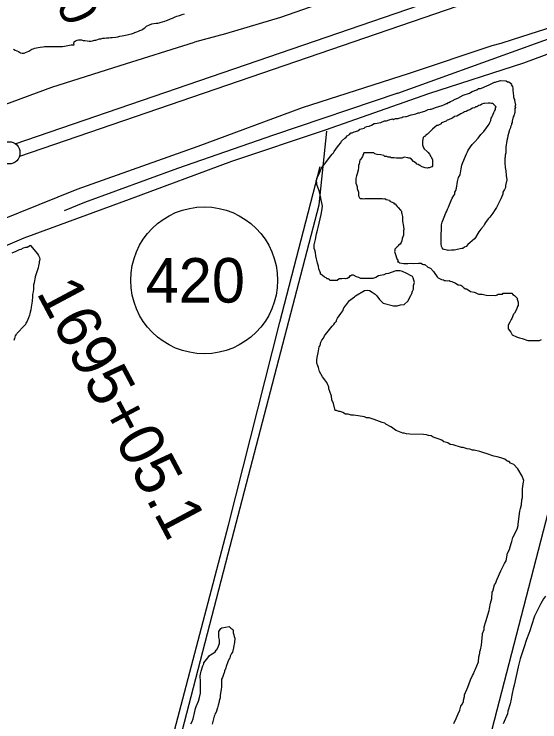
# Model space of a CAD drawing. Extents: x 3187622 to 3225504, y 800805 to 826213.
# Drawn here: x 3220486 to 3221667, y 810083 to 811672 of the extents above; entities that cross this region are included whole.
import ezdxf

# ---------------------------------------------------------------- set-up
doc = ezdxf.new("R2010")
doc.units = 0
for name, color, linetype in [('V-LEVE-TOET', 7, 'Continuous'), ('V-RIVR-RANG-IDEN', 7, 'Continuous'), ('V-ROAD-CNTR', 7, 'Continuous'), ('V-ROAD-IDEN', 7, 'Continuous'), ('V-SITE-VEGE', 7, 'Continuous'), ('V-SURV-IDEN', 7, 'Continuous'), ('V-SURV-LINE', 7, 'Continuous'), ('V-TOPO-SHOR', 7, 'Continuous')]:
    doc.layers.add(name, color=color, linetype=linetype)

msp = doc.modelspace()

# ---------------------------------------------------------------- linework, layer by layer
at = {"layer": 'V-LEVE-TOET'}
for points in [[(3221678.1, 811869.2), (3221594.6, 811844.1), (3221480.1, 811806.8), (3221392.1, 811776.2), (3221289.3, 811739.2), (3221183.5, 811699.5), (3221084.5, 811665.1), (3220960.9, 811628.5), (3220891.1, 811609.9)], [(3221750.4, 811661.5), (3221607.6, 811615.5), (3221580, 811606.5), (3221559.7, 811601.2)], [(3217063.1, 810001.2), (3217225.6, 810084.7), (3217383.6, 810168.3), (3217522.1, 810238), (3217691.8, 810310.5), (3217886.7, 810389.4), (3218073.1, 810462.9), (3218259.1, 810545.9), (3218454.5, 810625.8), (3218640.9, 810706.5), (3218833.7, 810788.5), (3219010, 810859.7), (3219231.4, 810949.9), (3219469.4, 811047.3), (3219680.3, 811135.8), (3219912.6, 811237.2), (3220137, 811336.5), (3220446.1, 811462.5), (3220570.9, 811508.4), (3220724.2, 811557), (3220891.1, 811609.9)], [(3221559.7, 811601.2), (3221373.6, 811539.3), (3221133, 811462.2), (3220898.6, 811375.1), (3220626.4, 811278.5), (3220365.7, 811173.7), (3220168.5, 811090.4), (3219979.8, 811010.6), (3219758.6, 810915.1), (3219550.9, 810828.3), (3219314.4, 810725.2), (3219088.5, 810631.2), (3218842.2, 810525.2), (3218618.9, 810429.1), (3218438.8, 810352.4), (3218207, 810253.1), (3217996.6, 810162.3), (3217781, 810069.2)]]:
    msp.add_lwpolyline(points, dxfattribs=at)
at = {"layer": 'V-ROAD-CNTR'}
for points in [[(3223226.6, 811949.8), (3223171.8, 811964.4), (3223086.1, 811974.1), (3223034.1, 811974.7), (3222913.5, 811978.4), (3222824.3, 811969.7), (3222723.9, 811948.9), (3222637.2, 811933.3), (3222549.4, 811908.3), (3222405.6, 811851.2), (3222106.3, 811738.3), (3221952.6, 811680), (3221778.5, 811617.1), (3221630.7, 811562.3), (3221417.1, 811493.7), (3221184.6, 811411.6), (3220974.5, 811341.5), (3220744.7, 811256.4), (3220507.8, 811169.7), (3220390.2, 811119.6), (3220219, 811046.9), (3220036.2, 810966.8), (3219781.9, 810860.9), (3219472, 810727.2)], [(3219793.7, 806190.5), (3219906.9, 806578.4), (3220133.2, 807321.3), (3220395.1, 808259.1), (3220640.7, 809196.2), (3220744.6, 809603.7), (3220966.7, 810460.7), (3221171.7, 811244.4), (3221188.8, 811409.9)]]:
    msp.add_lwpolyline(points, dxfattribs=at)
at = {"layer": 'V-ROAD-IDEN'}
msp.add_circle((3220913, 811074.7), 165, dxfattribs=at)
at = {"layer": 'V-SITE-VEGE'}
for points in [[(3221170.9, 811100.5), (3221169.7, 811106.3), (3221167.4, 811113.4), (3221164, 811129.9), (3221162.8, 811137), (3221161.7, 811142.8), (3221160.5, 811146.4), (3221160.5, 811154.6), (3221162.9, 811166.4), (3221165.4, 811179.3), (3221167.7, 811187.5), (3221168.9, 811193.4), (3221176.1, 811222.8), (3221177.4, 811231), (3221178.6, 811241.6), (3221177.4, 811248.6), (3221175.1, 811256.9), (3221175.1, 811260.4), (3221171.7, 811275.7), (3221165.9, 811289.8), (3221165.9, 811293.4), (3221164.7, 811298.1), (3221165.9, 811300.4), (3221165.9, 811304), (3221171.9, 811315.7), (3221174.2, 811321.6), (3221176.6, 811326.3), (3221180.2, 811332.1), (3221183.7, 811335.6), (3221188.4, 811342.7), (3221194.4, 811350.9), (3221200.3, 811357.9), (3221203.8, 811361.4), (3221205, 811363.8), (3221208.6, 811369.6), (3221214.5, 811377.8), (3221220.4, 811383.7), (3221221.6, 811387.2), (3221228.7, 811394.2), (3221232.2, 811396.6), (3221234.6, 811398.9), (3221239.3, 811402.4), (3221242.8, 811405.9), (3221245.2, 811405.9), (3221249.9, 811408.3), (3221258.2, 811410.6), (3221262.9, 811414.1), (3221272.3, 811416.4), (3221274.7, 811418.7), (3221278.2, 811419.9), (3221284.1, 811421), (3221288.8, 811423.4), (3221294.7, 811426.9), (3221297, 811426.9), (3221310, 811429.2), (3221318.2, 811432.6), (3221322.9, 811432.6), (3221328.8, 811435), (3221335.9, 811437.3), (3221338.2, 811436.1), (3221343, 811438.4), (3221348.8, 811438.4), (3221353.6, 811439.5), (3221357.1, 811440.7), (3221359.4, 811441.9), (3221365.3, 811443), (3221367.7, 811443), (3221378.3, 811446.5), (3221385.3, 811447.6), (3221388.9, 811448.8), (3221393.6, 811451.1), (3221397.1, 811451.1), (3221400.7, 811452.3), (3221408.9, 811454.6), (3221416, 811458.1), (3221420.7, 811459.2), (3221423, 811459.2), (3221427.8, 811460.4), (3221432.5, 811462.7), (3221447.8, 811467.3), (3221451.3, 811468.5), (3221457.2, 811472), (3221459.6, 811472), (3221460.7, 811474.3), (3221463.1, 811474.3), (3221466.6, 811476.7), (3221470.2, 811477.8), (3221477.2, 811481.3), (3221483.1, 811483.6), (3221494.9, 811490.6), (3221509.1, 811495.3), (3221511.4, 811496.5), (3221515, 811498.8), (3221525.6, 811502.3), (3221529.1, 811505.8), (3221533.8, 811505.8), (3221539.7, 811508.1), (3221543.2, 811509.2), (3221553.8, 811513.9), (3221565.6, 811519.7), (3221568, 811519.7)], [(3221568, 811519.7), (3221571.5, 811520.9), (3221579.8, 811523.2), (3221591.5, 811523.1), (3221595, 811520.8), (3221597.4, 811520.8), (3221603.3, 811516), (3221603.2, 811513.7), (3221605.6, 811510.1), (3221606.7, 811505.4), (3221606.7, 811500.7), (3221607.8, 811489), (3221607.8, 811486.6), (3221609, 811483.1), (3221610.2, 811480.7), (3221610.1, 811478.4), (3221612.5, 811468.9), (3221611.3, 811466.6), (3221612.4, 811463.1), (3221611.2, 811460.7), (3221611.2, 811451.3), (3221608.8, 811444.3), (3221607.6, 811441.9), (3221605.2, 811432.5), (3221605.2, 811429), (3221604, 811426.6), (3221604, 811424.3), (3221601.6, 811419.6), (3221601.6, 811417.2), (3221599.3, 811412.5), (3221596.9, 811404.3), (3221595.7, 811399.6), (3221594.5, 811393.7), (3221593.3, 811389), (3221590.8, 811373.8), (3221590.8, 811360.8), (3221589.6, 811356.1), (3221589.6, 811351.4), (3221588.4, 811349.1), (3221588.4, 811344.4), (3221588.3, 811338.5), (3221589.5, 811327.9), (3221590.6, 811320.8), (3221591.7, 811310.3), (3221592.9, 811300.8), (3221590.5, 811287.9), (3221590.4, 811283.2), (3221588.1, 811278.5), (3221584.5, 811272.6), (3221584.5, 811267.9), (3221579.7, 811257.4), (3221570.2, 811238.6), (3221565.5, 811231.6), (3221561.9, 811225.7), (3221557.2, 811219.8), (3221554.8, 811216.3), (3221551.3, 811212.8), (3221545.4, 811204.6), (3221543, 811201.1), (3221540.6, 811196.4), (3221534.7, 811189.4), (3221530, 811183.5), (3221527.6, 811180), (3221522.9, 811170.6), (3221520.5, 811168.3), (3221509.9, 811158.9), (3221505.2, 811155.4), (3221501.6, 811150.7), (3221498.1, 811149.5), (3221494.5, 811146), (3221492.2, 811146), (3221474.5, 811142.6), (3221468.6, 811142.6), (3221461.6, 811141.5), (3221459.2, 811142.7), (3221452.2, 811143.9), (3221449.8, 811145.1), (3221447.5, 811147.4), (3221446.3, 811151), (3221445.2, 811156.8), (3221445.3, 811176.8), (3221446.5, 811189.8), (3221446.6, 811199.2), (3221447.8, 811205.1), (3221452.5, 811216.8), (3221456.1, 811226.2), (3221458.5, 811229.7), (3221459.7, 811234.4), (3221462, 811239.1), (3221464.4, 811245), (3221470.4, 811259.1), (3221473.9, 811264.9), (3221476.3, 811268.4), (3221476.3, 811273.1), (3221478.7, 811276.7), (3221479.9, 811281.4), (3221482.3, 811296.6), (3221484.7, 811306), (3221488.2, 811311.9), (3221490.6, 811324.8), (3221491.9, 811333.1)], [(3221491.9, 811333.1), (3221493, 811335.4), (3221497.8, 811348.3), (3221502.6, 811358.9), (3221504.9, 811363.6), (3221506.1, 811367.1), (3221515.6, 811380), (3221520.3, 811384.7), (3221528.6, 811394), (3221534.5, 811402.3), (3221541.6, 811409.3), (3221547.5, 811417.5), (3221551.1, 811422.2), (3221553.4, 811425.7), (3221554.6, 811429.2), (3221557, 811433.9), (3221558.2, 811438.6), (3221559.4, 811441), (3221560.6, 811444.5), (3221564.1, 811451.5), (3221565.3, 811455), (3221567.7, 811458.6), (3221567.7, 811462.1), (3221568.9, 811464.4), (3221563.1, 811470.3), (3221560.7, 811471.5), (3221558.4, 811471.5), (3221556, 811472.7), (3221551.3, 811472.8), (3221543.1, 811471.6), (3221540.7, 811471.6), (3221537.2, 811470.5), (3221533.6, 811468.1), (3221530.1, 811467), (3221525.4, 811464.6), (3221523, 811464.6), (3221520.7, 811462.3), (3221516, 811461.2), (3221512.4, 811458.8), (3221510.1, 811457.6), (3221505.4, 811456.5), (3221501.8, 811454.2), (3221498.3, 811453), (3221495.9, 811451.8), (3221490, 811448.3), (3221480.6, 811443.7), (3221475.9, 811442.5), (3221471.2, 811439), (3221465.3, 811436.7), (3221461.7, 811435.5), (3221459.4, 811434.4), (3221457, 811432), (3221446.4, 811428.5), (3221445.2, 811426.2), (3221438.2, 811422.7), (3221435.8, 811422.7), (3221432.3, 811419.2), (3221426.4, 811414.5), (3221414.5, 811402.8), (3221411, 811400.5), (3221409.8, 811398.1), (3221407.5, 811398.1), (3221405.1, 811395.8), (3221403.9, 811387.6), (3221403.9, 811379.3), (3221406.2, 811372.3), (3221407.3, 811369.9), (3221414.4, 811364), (3221416.7, 811361.6), (3221419.1, 811358.1), (3221426.1, 811346.3), (3221426, 811332.2), (3221424.8, 811329.8), (3221418.9, 811327.5), (3221416.6, 811327.5), (3221414.2, 811326.4), (3221409.5, 811327.5), (3221402.5, 811329.9), (3221397.8, 811332.3), (3221394.2, 811334.7), (3221390.7, 811335.9), (3221389.6, 811338.2), (3221387.2, 811339.4), (3221383.7, 811341.8), (3221379, 811346.5), (3221375.5, 811348.9), (3221373.1, 811348.9), (3221370.8, 811350.1), (3221362.6, 811351.3), (3221357.8, 811349), (3221352, 811349), (3221347.3, 811349), (3221344.9, 811349), (3221340.2, 811350.2), (3221333.2, 811350.2), (3221330.8, 811351.4), (3221326.1, 811351.5), (3221323.8, 811352.6), (3221319, 811352.7), (3221316.7, 811355), (3221309.7, 811356.2)], [(3221309.7, 811356.2), (3221301.4, 811357.4), (3221296.7, 811358.6), (3221294.4, 811361), (3221285, 811361.1), (3221272, 811361.1), (3221268.5, 811352.9), (3221264.9, 811347), (3221262.6, 811344.7), (3221261.3, 811336.5), (3221260.1, 811332.9), (3221260.1, 811328.2), (3221258.9, 811322.4), (3221256.5, 811314.1), (3221255.3, 811309.4), (3221254.1, 811303.6), (3221254.1, 811301.2), (3221254.1, 811293), (3221255.2, 811289.4), (3221256.4, 811284.7), (3221256.4, 811281.2), (3221259.9, 811272.9), (3221259.9, 811268.2), (3221259.8, 811264.7), (3221262.2, 811260), (3221263.3, 811258.8), (3221268, 811258.8), (3221270.4, 811257.6), (3221273.9, 811258.8), (3221279.8, 811258.7), (3221295.1, 811258.7), (3221312.7, 811258.6), (3221316.3, 811257.4), (3221318.6, 811258.6), (3221322.1, 811256.2), (3221329.2, 811255), (3221330.4, 811252.6), (3221338.6, 811249.1), (3221339.7, 811246.7), (3221342.1, 811246.7), (3221346.8, 811240.8), (3221349.1, 811238.4), (3221353.8, 811232.5), (3221356.1, 811230.2), (3221356.1, 811226.6), (3221357.3, 811224.3), (3221358.4, 811218.4), (3221358.4, 811207.8), (3221360.7, 811196), (3221361.8, 811189), (3221360.6, 811186.6), (3221360.6, 811176), (3221358.2, 811169), (3221357, 811163.1), (3221355.8, 811159.6), (3221353.4, 811156.1), (3221349.9, 811153.7), (3221348.7, 811151.4), (3221346.4, 811150.2), (3221344, 811146.7), (3221341.6, 811144.4), (3221341.6, 811142), (3221340.4, 811139.7), (3221342.7, 811132.6), (3221346.2, 811123.2), (3221348.6, 811118.5), (3221347.4, 811116.1), (3221349.7, 811116.1), (3221352.1, 811113.7), (3221361.5, 811112.5), (3221370.9, 811112.5), (3221377.9, 811113.6), (3221383.8, 811112.4), (3221394.4, 811113.6), (3221400.3, 811113.5), (3221403.8, 811111.2), (3221406.2, 811110), (3221408.5, 811110), (3221415.5, 811104), (3221421.4, 811101.7), (3221428.4, 811094.6), (3221429.6, 811092.2), (3221436.6, 811082.8), (3221439, 811080.4), (3221446, 811076.9), (3221450.7, 811075.7), (3221453, 811074.5), (3221455.4, 811074.5), (3221460.1, 811073.3), (3221463.6, 811074.4), (3221466, 811073.2), (3221469.5, 811072), (3221477.7, 811068.5), (3221483.6, 811064.9), (3221485.9, 811064.9), (3221489.5, 811063.7), (3221491.8, 811062.5), (3221496.5, 811057.8), (3221500, 811055.4), (3221502.4, 811055.4), (3221505.9, 811053.1)], [(3220495.1, 811142.6), (3220497.6, 811143.8), (3220501.5, 811145.1), (3220506.6, 811147.6), (3220511.8, 811148.9), (3220513.7, 811149.5), (3220515, 811149.5), (3220522.7, 811153.4), (3220522.7, 811152.7), (3220538.1, 811134)], [(3220481.5, 811136.8), (3220490.5, 811140), (3220495.1, 811142.6)], [(3220538.1, 811134), (3220540.6, 811130.8), (3220542.5, 811126.3), (3220543.2, 811121.8), (3220541.9, 811116.6), (3220541.8, 811114.1), (3220540.5, 811107), (3220539.9, 811102.5), (3220537.2, 811093.5), (3220533.3, 811082.6), (3220532, 811077.5), (3220531.4, 811074.3), (3220530.7, 811069.1), (3220529.4, 811064.6), (3220529.4, 811055), (3220528.7, 811049.2), (3220527.4, 811042.8), (3220527.4, 811038.3), (3220526, 811028), (3220524, 811014.5), (3220523.4, 811008.7), (3220522.1, 811003.6), (3220520.8, 810999.8), (3220520.1, 810996.5), (3220518.1, 810990.8), (3220514.9, 810983.1), (3220512.3, 810978.6), (3220511, 810975.4), (3220508.4, 810972.2), (3220492.3, 810956.2), (3220491.6, 810954.3), (3220489.7, 810952.3), (3220488.4, 810949.8), (3220487.7, 810947.2), (3220486.4, 810944), (3220485.1, 810939.5)], [(3221210.6, 810782.7), (3221207.1, 810782.7), (3221203.6, 810798), (3221200.1, 810806.3), (3221199, 810814.5), (3221195.5, 810825.1), (3221193.2, 810831), (3221193.2, 810834.5), (3221192, 810836.9), (3221190.9, 810840.4), (3221188.5, 810845.1), (3221183.9, 810851), (3221179.2, 810858.1), (3221172.2, 810869.9), (3221169.9, 810879.3), (3221168.7, 810882.9), (3221166.4, 810888.8), (3221166.4, 810892.3), (3221166.4, 810897), (3221167.6, 810905.2), (3221168.8, 810912.3), (3221171.3, 810925.2), (3221173.6, 810928.7), (3221174.8, 810935.8), (3221177.2, 810940.5), (3221180.8, 810945.2), (3221183.1, 810949.8), (3221185.5, 810953.4), (3221200.9, 810972.1), (3221204.4, 810975.6), (3221206.8, 810979.1), (3221210.3, 810982.7), (3221210.3, 810985), (3221212.7, 810989.7), (3221219.8, 811000.3), (3221224.6, 811006.1), (3221226.9, 811013.2), (3221230.5, 811017.8), (3221239.9, 811029.6), (3221245.9, 811034.2), (3221250.6, 811037.8), (3221252.9, 811040.1), (3221273, 811051.8), (3221278.9, 811052.9), (3221284.7, 811051.7), (3221290.6, 811048.2), (3221297.6, 811043.4), (3221301.2, 811039.9), (3221307, 811031.6), (3221315.2, 811023.3), (3221338.7, 811017.4), (3221346.9, 811017.3), (3221354, 811019.6), (3221362.2, 811020.8), (3221370.5, 811027.8), (3221377.6, 811040.7), (3221380, 811045.4), (3221381.2, 811050.1), (3221383.6, 811054.8), (3221383.6, 811063), (3221386, 811070.1), (3221382.5, 811080.7), (3221381.3, 811083), (3221376.6, 811085.4), (3221368.4, 811090.1), (3221359, 811094.9), (3221353.2, 811096.1), (3221343.8, 811096.1), (3221333.2, 811092.7), (3221327.3, 811090.3), (3221321.4, 811089.2), (3221316.7, 811086.9), (3221304.9, 811084.6), (3221299, 811081.1), (3221294.3, 811079.9), (3221291.9, 811078.7), (3221264.9, 811078.9), (3221260.2, 811081.2), (3221255.5, 811082.4), (3221248.4, 811086), (3221244.9, 811086), (3221242.6, 811084.8), (3221240.2, 811084.8), (3221237.8, 811081.3), (3221234.3, 811079), (3221230.8, 811077.8), (3221228.4, 811079), (3221222.5, 811077.9), (3221216.6, 811077.9), (3221211.9, 811074.4), (3221195.5, 811074.5), (3221194.3, 811076.8), (3221191.9, 811078), (3221189.6, 811078), (3221187.3, 811080.4), (3221183.7, 811081.6), (3221177.9, 811086.3), (3221174.4, 811088.7), (3221174.4, 811092.2), (3221173.2, 811094.6), (3221170.9, 811100.5)], [(3221505.9, 811053.1), (3221511.7, 811049.5), (3221520, 811048.3), (3221522.3, 811047.1), (3221528.2, 811044.7), (3221530.5, 811043.5), (3221537.6, 811043.5), (3221547, 811041.1), (3221568.2, 811041), (3221571.7, 811042.2), (3221574, 811043.3), (3221583.5, 811043.3), (3221584.6, 811045.6), (3221604.6, 811045.6), (3221607, 811043.2), (3221610.5, 811040.8), (3221616.4, 811034.9), (3221616.3, 811032.6), (3221617.5, 811027.8), (3221618.7, 811025.5), (3221618.7, 811023.1), (3221618.6, 811018.4), (3221617.4, 811016.1), (3221615.1, 811009), (3221610.3, 811000.8), (3221608, 810998.5), (3221604.4, 810989.1), (3221603.2, 810986.7), (3221599.6, 810980.9), (3221596.1, 810973.8), (3221596, 810965.6), (3221601.9, 810958.5), (3221605.4, 810952.6), (3221614.8, 810947.9), (3221621.8, 810945.5), (3221627.7, 810944.3), (3221640.6, 810939.5), (3221666.5, 810939.4), (3221671.2, 810941.7)], [(3221520.8, 810196.7), (3221522, 810200.2), (3221529.1, 810217.9), (3221530.4, 810229.6), (3221532.7, 810237.8), (3221532.8, 810241.4), (3221533.9, 810244.9), (3221536.3, 810255.5), (3221537.6, 810271.9), (3221538.8, 810279), (3221538.8, 810281.3), (3221542.4, 810290.7), (3221542.4, 810296.6), (3221546, 810308.3), (3221553.2, 810333), (3221554.4, 810337.7), (3221556.8, 810349.5), (3221559.2, 810360), (3221560.4, 810374.1), (3221561.6, 810376.5), (3221565.2, 810390.6), (3221567.6, 810394.1), (3221571.1, 810403.5), (3221579.5, 810422.3), (3221587.8, 810438.7), (3221591.3, 810444.6), (3221594.9, 810462.2), (3221599.7, 810471.6), (3221599.7, 810473.9), (3221604.5, 810488), (3221606.9, 810497.4), (3221616.3, 810516.2), (3221618.7, 810524.4), (3221618.7, 810526.8), (3221622.4, 810556.2), (3221623.6, 810562.1), (3221626, 810570.3), (3221627.2, 810582), (3221628.4, 810586.7), (3221628.5, 810606.7), (3221629.7, 810617.3), (3221630.9, 810622), (3221631, 810625.5), (3221629.8, 810629.1), (3221627.5, 810635), (3221618.1, 810651.5), (3221608.8, 810660.9), (3221601.7, 810664.5), (3221598.2, 810668), (3221595.9, 810668), (3221593.5, 810669.2), (3221588.8, 810672.8), (3221581.8, 810675.2), (3221579.4, 810676.3), (3221571.2, 810678.7), (3221564.2, 810679.9), (3221559.5, 810681.1), (3221551.2, 810684.7), (3221539.5, 810688.3), (3221532.5, 810690.7), (3221519.5, 810693.1), (3221516, 810693.1), (3221510.1, 810695.5), (3221504.3, 810696.7), (3221494.9, 810699.1), (3221491.3, 810699.1), (3221472.5, 810705.1), (3221465.5, 810706.3), (3221460.8, 810709.8), (3221451.4, 810712.2), (3221446.7, 810715.8), (3221440.8, 810718.1), (3221427.9, 810722.9), (3221423.2, 810725.3), (3221417.3, 810726.5), (3221412.6, 810727.7), (3221405.6, 810728.9), (3221375, 810729), (3221368, 810730.2), (3221362.1, 810731.4), (3221359.7, 810731.4), (3221344.5, 810737.4), (3221341, 810739.8), (3221336.3, 810743.3), (3221332.7, 810745.7), (3221321, 810751.6), (3221318.7, 810754), (3221312.8, 810755.2), (3221295.2, 810762.3), (3221283.4, 810765.9), (3221277.6, 810765.9), (3221272.9, 810768.3), (3221258.8, 810770.7), (3221248.2, 810771.9), (3221243.5, 810772), (3221236.4, 810774.4), (3221230.6, 810774.4), (3221224.7, 810777.9), (3221218.8, 810780.3), (3221215.3, 810780.3), (3221210.6, 810782.7)], [(3221680.3, 810365.4), (3221675.6, 810359.5), (3221669.7, 810349), (3221655.4, 810320.8), (3221648.3, 810299.6), (3221644.7, 810287.9), (3221642.3, 810282), (3221637.6, 810267.9), (3221631.6, 810249.2), (3221623.2, 810224.5), (3221618.5, 810206.9), (3221610, 810165.7), (3221607.6, 810157.5), (3221605.2, 810146.9), (3221604.1, 810143.4), (3221602.8, 810134), (3221600.4, 810123.4), (3221595.7, 810107), (3221594.5, 810101.1), (3221584.9, 810078.8)], [(3220971.3, 810295.2), (3220973.2, 810293.9), (3220975.1, 810292), (3220977.1, 810290.7), (3220978.3, 810288.8), (3220978.3, 810283), (3220979.6, 810278.5), (3220980.2, 810274.6), (3220981.5, 810270.8), (3220981.4, 810261.8), (3220980.1, 810257.9), (3220979.5, 810254.7), (3220978.8, 810249.6), (3220976.8, 810239.9), (3220974.2, 810236.7), (3220972.9, 810233.5), (3220971.6, 810231), (3220970.3, 810226.5), (3220969, 810224.5), (3220966.4, 810218.1), (3220962.5, 810207.9), (3220961.9, 810204.6), (3220959.9, 810200.2), (3220958.6, 810198.2), (3220958.6, 810195.7), (3220956, 810189.3), (3220954.1, 810182.8), (3220952.1, 810179), (3220952, 810161), (3220951.4, 810156.5), (3220948.7, 810142.4), (3220948.7, 810137.2), (3220946.8, 810130.8), (3220946.8, 810128.2), (3220944.1, 810120.5), (3220942.8, 810114.8), (3220939.6, 810105.1), (3220937.6, 810101.9), (3220937, 810098.7), (3220935.7, 810096.2), (3220934.4, 810092.9), (3220931.1, 810078.2)], [(3220946.2, 810286.3), (3220950.7, 810292.7), (3220952.7, 810294.7), (3220969.4, 810297.2), (3220971.3, 810295.2)], [(3220882.9, 810079), (3220886.1, 810084.2), (3220888.1, 810089.9), (3220892, 810106.6), (3220893.3, 810113.1), (3220894.6, 810117.5), (3220899.8, 810129.7), (3220902.4, 810138.1), (3220904.4, 810147.7), (3220904.6, 810177.9), (3220903.9, 810182.4), (3220904, 810186.3), (3220905.3, 810194), (3220905.9, 810197.2), (3220909.2, 810206.8), (3220909.8, 810209.4), (3220911.8, 810213.2), (3220912.4, 810215.8), (3220920.9, 810227.3), (3220924.7, 810232.5), (3220927.3, 810233.7), (3220934.4, 810238.2), (3220937.6, 810240.8), (3220939.6, 810244), (3220941.5, 810245.2), (3220945.4, 810252.9), (3220946, 810255.5), (3220947.3, 810259.3), (3220947.4, 810267.7), (3220946.1, 810273.5), (3220946.2, 810286.3)], [(3221474.4, 810079.3), (3221479.1, 810091.1), (3221483.9, 810101.6), (3221487.5, 810109.8), (3221489.9, 810118.1), (3221493.4, 810123.9), (3221495.8, 810128.6), (3221495.8, 810132.1), (3221498.2, 810140.4), (3221498.2, 810143.9), (3221505.3, 810161.5), (3221511.3, 810177.9), (3221516, 810187.3), (3221518.4, 810190.9), (3221520.8, 810196.7)]]:
    msp.add_lwpolyline(points, dxfattribs=at)
at = {"layer": 'V-SURV-LINE'}
for points in [[(3220488, 811381.6), (3222534.9, 812083.4)], [(3222544.6, 812055), (3220497.7, 811353.2)]]:
    msp.add_lwpolyline(points, dxfattribs=at)
msp.add_circle((3220473.9, 811361), 25, dxfattribs=at)
at = {"layer": 'V-TOPO-SHOR'}
for points in [[(3221348, 811495.4), (3221913.3, 811698.3), (3222200.7, 811811.2), (3222488.1, 811913.8), (3222652.3, 811975.4), (3222837, 812006.2), (3222975.6, 812016.5), (3223067.9, 812021.6)], [(3220500.2, 811585.7), (3220504, 811584.6), (3220508.6, 811585.1), (3220511.4, 811586.3), (3220515.3, 811588), (3220519.1, 811589.5), (3220523.1, 811592), (3220525.8, 811593.7), (3220528.6, 811594.9), (3220532.2, 811596.1), (3220535.8, 811596.7), (3220539.9, 811597.9), (3220544, 811598.4), (3220550.7, 811599.2), (3220554.1, 811599.7), (3220558.9, 811600), (3220565.3, 811600.1), (3220569.4, 811599.9), (3220573.5, 811599.5), (3220579.8, 811599.5), (3220583.4, 811599.6), (3220586.7, 811599.6), (3220590.8, 811599.9), (3220594.7, 811599.9), (3220599.2, 811600.9), (3220602.6, 811601.7), (3220606.2, 811602), (3220610.2, 811602.5), (3220613.8, 811603.3), (3220617.9, 811603.5), (3220621, 811603.8), (3220620, 811606.7), (3220620.7, 811610.3), (3220624.1, 811612.5), (3220627.4, 811613.7), (3220630.3, 811614.7), (3220633.7, 811614.8), (3220637.5, 811614.6), (3220640.6, 811613.6), (3220645, 811613.2), (3220650, 811612.5), (3220654.3, 811611.8), (3220657.9, 811612.1), (3220662.3, 811612.9), (3220666.1, 811613.7), (3220669.2, 811614.4), (3220677.4, 811616.9), (3220681, 811617.4), (3220685.3, 811618.2), (3220688.6, 811618.5), (3220693.2, 811619.2), (3220699, 811619.3), (3220702.5, 811619.8), (3220706.4, 811619.8), (3220714.5, 811621.1), (3220718.6, 811621.7), (3220723.2, 811622.7), (3220728.9, 811623.7), (3220732.3, 811624.2), (3220736.1, 811625.2), (3220740.2, 811626), (3220746.2, 811627.5), (3220749.3, 811628.5), (3220754.1, 811630), (3220757, 811631.2), (3220761.7, 811632.9), (3220765.1, 811634.4), (3220768.2, 811635.6), (3220772.5, 811637.1), (3220775.1, 811638.8), (3220778, 811640.8), (3220780.4, 811642.7), (3220783.2, 811645.4), (3220790.4, 811648.6), (3220795.2, 811650.6), (3220799.5, 811651.3), (3220804.8, 811651.9), (3220808.6, 811652.6), (3220812, 811653.2), (3220816.1, 811654.2), (3220819.4, 811655.2), (3220824.7, 811656.9), (3220828, 811657.9), (3220834.5, 811660.4), (3220837.4, 811661.8), (3220841.9, 811663.8), (3220847.6, 811666.5), (3220851.5, 811668.2), (3220857.5, 811669.7), (3220863.2, 811671.5), (3220868.5, 811673)], [(3221944.1, 811667.5), (3221944.1, 811549.5), (3221559.2, 810066.4), (3221353.9, 809347.9), (3221287.9, 809218.7)], [(3220484.2, 811593.5), (3220487.8, 811591.8), (3220492.2, 811590), (3220495.8, 811588.3), (3220500.2, 811585.7)], [(3221348, 811495.4), (3221068.6, 811400.7), (3220853, 811325.6), (3220644.2, 811249.6), (3220598.6, 811230.6)], [(3220663, 809353.9), (3220842.7, 810049.3), (3220967.7, 810524.9), (3221082.7, 810980.6), (3221173.5, 811330)]]:
    msp.add_lwpolyline(points, dxfattribs=at)

# ---------------------------------------------------------------- texts
at = {"layer": 'V-RIVR-RANG-IDEN'}
msp.add_text('D-00', height=83, rotation=294.0784, dxfattribs=at).set_placement((3220506.1, 811860.5))
at = {"layer": 'V-ROAD-IDEN'}
msp.add_text('420', height=100, rotation=0.0486, dxfattribs=at).set_placement((3220781.5, 811024.6))
at = {"layer": 'V-SURV-IDEN'}
msp.add_text('1695+05.1', height=100, rotation=298.0252, dxfattribs=at).set_placement((3220534.8, 811047.4))

doc.saveas('drawing.dxf')
